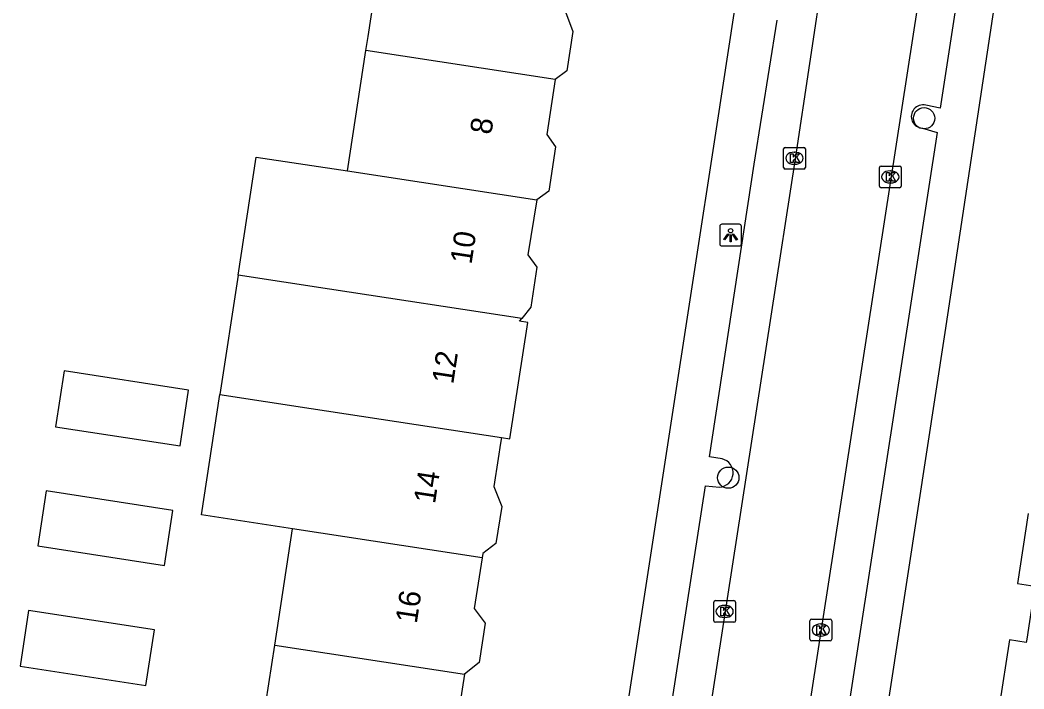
# Model space of a CAD drawing. Extents: x 161486 to 162249, y 379484 to 380829.
# Drawn here: x 161998.42 to 162044.61, y 380683.83 to 380714.6 of the extents above; entities that cross this region are included whole.
import ezdxf

# ---------------------------------------------------------------- set-up
doc = ezdxf.new("R2010")
doc.units = 0
for name, color, linetype in [('IMGEO_Boom', 7, 'Continuous'), ('IMGEO_Kolk', 7, 'Continuous'), ('IMGEO_Lichtpunt', 7, 'Continuous'), ('IMGEO_Pand', 7, 'Continuous'), ('IMGEO_Pand_nummerreeks', 7, 'Continuous'), ('IMGEO_Rijbaan_lokaal_open', 7, 'Continuous'), ('IMGEO_Voetpad_open', 7, 'Continuous')]:
    doc.layers.add(name, color=color, linetype=linetype)

msp = doc.modelspace()

# ---------------------------------------------------------------- linework, layer by layer
at = {"layer": 'IMGEO_Boom'}
for centre in [(162040.023, 380710.083), (162031.01, 380693.548)]:
    msp.add_circle(centre, 0.489, dxfattribs=at)
at = {"layer": 'IMGEO_Kolk'}
for p, q in [((162033.556, 380707.817), (162033.556, 380708.669)), ((162033.631, 380708.743), (162034.483, 380708.743)), ((162034.044, 380708.523), (162034.069, 380708.523)), ((162034.557, 380708.669), (162034.557, 380707.817)), ((162034.067, 380707.963), (162034.042, 380707.963)), ((162034.483, 380707.743), (162033.631, 380707.743)), ((162037.968, 380706.958), (162037.968, 380707.81)), ((162038.043, 380707.884), (162038.895, 380707.884)), ((162038.456, 380707.664), (162038.481, 380707.664)), ((162038.969, 380707.81), (162038.969, 380706.958)), ((162038.479, 380707.104), (162038.454, 380707.104)), ((162038.895, 380706.884), (162038.043, 380706.884)), ((162030.341, 380686.97), (162030.341, 380687.822)), ((162030.416, 380687.896), (162031.268, 380687.896)), ((162030.829, 380687.676), (162030.854, 380687.676)), ((162031.342, 380687.822), (162031.342, 380686.97)), ((162031.268, 380686.896), (162030.416, 380686.896)), ((162030.852, 380687.116), (162030.827, 380687.116)), ((162034.768, 380686.115), (162034.768, 380686.967)), ((162034.843, 380687.041), (162035.695, 380687.041)), ((162035.256, 380686.821), (162035.281, 380686.821)), ((162035.769, 380686.967), (162035.769, 380686.115)), ((162035.279, 380686.261), (162035.254, 380686.261)), ((162035.695, 380686.041), (162034.843, 380686.041))]:
    msp.add_line(p, q, dxfattribs=at)
for points in [[(162033.556, 380707.817), (162033.556, 380708.669)], [(162033.631, 380708.743), (162034.483, 380708.743)], [(162033.877, 380708.443), (162034, 380708.443), (162034, 380708.292), (162034.13, 380708.443), (162034.294, 380708.443), (162034.148, 380708.292), (162034.301, 380708.043), (162034.149, 380708.043), (162034.064, 380708.207), (162034, 380708.14), (162034, 380708.043), (162033.877, 380708.043), (162033.877, 380708.443)], [(162034.557, 380708.669), (162034.557, 380707.817)], [(162034.483, 380707.743), (162033.631, 380707.743)], [(162037.968, 380706.958), (162037.968, 380707.81)], [(162038.043, 380707.884), (162038.895, 380707.884)], [(162038.289, 380707.584), (162038.412, 380707.584), (162038.412, 380707.433), (162038.542, 380707.584), (162038.706, 380707.584), (162038.56, 380707.433), (162038.713, 380707.184), (162038.561, 380707.184), (162038.476, 380707.348), (162038.412, 380707.281), (162038.412, 380707.184), (162038.289, 380707.184), (162038.289, 380707.584)], [(162038.969, 380707.81), (162038.969, 380706.958)], [(162038.895, 380706.884), (162038.043, 380706.884)], [(162030.341, 380686.97), (162030.341, 380687.822)], [(162030.416, 380687.896), (162031.268, 380687.896)], [(162031.342, 380687.822), (162031.342, 380686.97)], [(162030.662, 380687.596), (162030.785, 380687.596), (162030.785, 380687.445), (162030.915, 380687.596), (162031.079, 380687.596), (162030.933, 380687.445), (162031.086, 380687.196), (162030.934, 380687.196), (162030.849, 380687.36), (162030.785, 380687.293), (162030.785, 380687.196), (162030.662, 380687.196), (162030.662, 380687.596)], [(162031.268, 380686.896), (162030.416, 380686.896)], [(162034.768, 380686.115), (162034.768, 380686.967)], [(162034.843, 380687.041), (162035.695, 380687.041)], [(162035.089, 380686.741), (162035.212, 380686.741), (162035.212, 380686.59), (162035.342, 380686.741), (162035.506, 380686.741), (162035.36, 380686.59), (162035.513, 380686.341), (162035.361, 380686.341), (162035.276, 380686.505), (162035.212, 380686.438), (162035.212, 380686.341), (162035.089, 380686.341), (162035.089, 380686.741)], [(162035.769, 380686.967), (162035.769, 380686.115)], [(162035.695, 380686.041), (162034.843, 380686.041)]]:
    msp.add_lwpolyline(points, dxfattribs=at)
for centre, start, end in [((162033.633, 380708.667), 91.552, 178.448), ((162033.633, 380708.667), 91.552, 178.448), ((162034.481, 380708.667), 1.552, 88.448), ((162034.481, 380708.667), 1.552, 88.448), ((162033.633, 380707.819), 181.552, 268.448), ((162033.633, 380707.819), 181.552, 268.448), ((162034.481, 380707.819), 271.552, 358.448), ((162034.481, 380707.819), 271.552, 358.448), ((162038.045, 380707.808), 91.552, 178.448), ((162038.045, 380707.808), 91.552, 178.448), ((162038.893, 380707.808), 1.552, 88.448), ((162038.893, 380707.808), 1.552, 88.448), ((162038.045, 380706.96), 181.552, 268.448), ((162038.045, 380706.96), 181.552, 268.448), ((162038.893, 380706.96), 271.552, 358.448), ((162038.893, 380706.96), 271.552, 358.448), ((162030.418, 380687.82), 91.552, 178.448), ((162030.418, 380687.82), 91.552, 178.448), ((162031.266, 380687.82), 1.552, 88.448), ((162031.266, 380687.82), 1.552, 88.448), ((162030.418, 380686.972), 181.552, 268.448), ((162030.418, 380686.972), 181.552, 268.448), ((162031.266, 380686.972), 271.552, 358.448), ((162031.266, 380686.972), 271.552, 358.448), ((162034.845, 380686.965), 91.552, 178.448), ((162034.845, 380686.965), 91.552, 178.448), ((162035.693, 380686.965), 1.552, 88.448), ((162035.693, 380686.965), 1.552, 88.448), ((162034.845, 380686.117), 181.552, 268.448), ((162034.845, 380686.117), 181.552, 268.448), ((162035.693, 380686.117), 271.552, 358.448), ((162035.693, 380686.117), 271.552, 358.448)]:
    msp.add_arc(centre, 0.0765, start, end, dxfattribs=at)
for centre, major_axis, ratio, start_param, end_param in [((162034.043, 380708.243), (-0.387, 0.002), 0.722429, 4.712389, 7.853982), ((162034.068, 380708.243), (-0.39, 0.002), 0.717154, 1.570796, 4.712389), ((162038.455, 380707.384), (-0.387, 0.002), 0.722429, 4.712389, 7.853982), ((162038.48, 380707.384), (-0.39, 0.002), 0.717154, 1.570796, 4.712389), ((162030.828, 380687.396), (-0.387, 0.002), 0.722429, 4.712389, 7.853982), ((162030.853, 380687.396), (-0.39, 0.002), 0.717154, 1.570796, 4.712389), ((162035.255, 380686.541), (-0.387, 0.002), 0.722429, 4.712389, 7.853982), ((162035.28, 380686.541), (-0.39, 0.002), 0.717154, 1.570796, 4.712389)]:
    msp.add_ellipse(centre, major_axis=major_axis, ratio=ratio, start_param=start_param, end_param=end_param, dxfattribs=at)
at = {"layer": 'IMGEO_Lichtpunt'}
for p, q in [((162031.521, 380705.203), (162030.713, 380705.203)), ((162031.521, 380705.203), (162030.713, 380705.203)), ((162030.619, 380705.108), (162030.619, 380704.301)), ((162030.619, 380705.108), (162030.619, 380704.301)), ((162031.615, 380704.301), (162031.615, 380705.108)), ((162031.615, 380704.301), (162031.615, 380705.108)), ((162030.713, 380704.207), (162031.521, 380704.207)), ((162030.713, 380704.207), (162031.521, 380704.207))]:
    msp.add_line(p, q, dxfattribs=at)
for points in [[(162030.993, 380704.772), (162031.032, 380704.744), (162030.844, 380704.482), (162030.806, 380704.509), (162030.993, 380704.772)], [(162031.095, 380704.724), (162031.142, 380704.724), (162031.142, 380704.402), (162031.095, 380704.402), (162031.095, 380704.724)], [(162031.205, 380704.744), (162031.243, 380704.771), (162031.43, 380704.509), (162031.391, 380704.481), (162031.205, 380704.744)]]:
    msp.add_lwpolyline(points, dxfattribs=at)
msp.add_circle((162031.118, 380704.906), 0.0994, dxfattribs=at)
for centre, start, end in [((162030.713, 380705.108), 90, 180), ((162030.713, 380705.108), 90, 180), ((162031.521, 380705.108), 0, 90), ((162031.521, 380705.108), 0, 90), ((162030.713, 380704.301), 180, 270), ((162030.713, 380704.301), 180, 270), ((162031.521, 380704.301), 270, 0), ((162031.521, 380704.301), 270, 360)]:
    msp.add_arc(centre, 0.0946, start, end, dxfattribs=at)
at = {"layer": 'IMGEO_Pand'}
for points in [[(162014.339, 380713.202), (162014.437, 380713.839), (162015.196, 380718.781), (162023.894, 380717.449), (162023.515, 380714.978), (162023.865, 380714.079), (162023.587, 380712.264), (162023.052, 380711.872)], [(162013.489, 380707.662), (162014.339, 380713.202)], [(162023.052, 380711.872), (162014.339, 380713.202)], [(162023.052, 380711.872), (162022.654, 380709.332), (162023.064, 380708.773), (162022.75, 380706.727), (162022.208, 380706.329)], [(162008.458, 380702.864), (162009.293, 380708.298), (162013.489, 380707.662)], [(162013.489, 380707.662), (162022.208, 380706.329)], [(162022.208, 380706.329), (162021.794, 380703.799), (162022.206, 380703.238), (162021.923, 380701.393), (162021.505, 380700.871)], [(162008.458, 380702.864), (162007.614, 380697.373)], [(162021.505, 380700.871), (162012.653, 380702.22), (162008.458, 380702.864)], [(162020.571, 380695.394), (162020.96, 380695.334), (162021.781, 380700.687), (162021.404, 380700.745), (162021.505, 380700.871)], [(162005.784, 380695.012), (162006.178, 380697.577), (162000.452, 380698.456), (162000.058, 380695.89), (162005.784, 380695.012)], [(162010.96, 380691.191), (162006.763, 380691.832), (162007.614, 380697.373)], [(162007.614, 380697.373), (162011.81, 380696.732), (162020.571, 380695.394)], [(162020.571, 380695.394), (162020.53, 380695.129), (162020.422, 380694.429), (162020.225, 380693.143), (162020.583, 380692.225), (162020.32, 380690.514), (162019.711, 380690.067), (162019.679, 380689.859)], [(162005.455, 380692.045), (161999.625, 380692.94), (161999.237, 380690.409), (162005.067, 380689.515), (162005.455, 380692.045)], [(162044.816, 380691.906), (162044.32, 380688.679), (162045.118, 380688.557), (162044.744, 380686.127)], [(162010.14, 380685.851), (162010.96, 380691.191)], [(162019.679, 380689.859), (162010.96, 380691.191)], [(162019.679, 380689.859), (162019.322, 380687.529), (162019.818, 380686.853), (162019.54, 380685.042), (162018.876, 380684.516)], [(162004.606, 380686.545), (161998.813, 380687.434), (161998.422, 380684.881), (162004.214, 380683.992), (162004.606, 380686.545)], [(162009.32, 380680.511), (162010.14, 380685.851)], [(162010.14, 380685.851), (162018.876, 380684.516)], [(162044.744, 380686.127), (162044.719, 380685.965), (162043.948, 380686.084), (162043.478, 380683.028), (162044.233, 380682.912), (162043.895, 380680.716)], [(162018.876, 380684.516), (162018.496, 380682.036), (162018.97, 380681.391), (162018.688, 380679.556), (162018.151, 380679.162)]]:
    msp.add_lwpolyline(points, dxfattribs=at)
at = {"layer": 'IMGEO_Rijbaan_lokaal_open'}
for points in [[(162030.992, 380658.688), (162042.342, 380732.122)], [(162035.405, 380717.007), (162034.086, 380708.223), (162024.239, 380644.567)]]:
    msp.add_lwpolyline(points, dxfattribs=at)
at = {"layer": 'IMGEO_Voetpad_open'}
for points in [[(162034.625, 380658.751), (162040.992, 380700.22), (162048.51, 380750), (162051.77, 380771.591)], [(162043.682, 380729.488), (162040.755, 380710.541), (162040.094, 380710.68)], [(162020.445, 380644.581), (162030.496, 380709.789), (162031.542, 380716.615), (162024.026, 380717.715), (162024.102, 380718.247)], [(162030.722, 380694.411), (162030.147, 380694.5), (162032.206, 380707.971), (162033.254, 380714.598)], [(162039.945, 380709.625), (162040.616, 380709.434), (162035.52, 380676.341), (162034.86, 380676.428)], [(162024.437, 380653.001), (162023.749, 380653.096), (162029.955, 380693.177), (162030.61, 380693.117)]]:
    msp.add_lwpolyline(points, dxfattribs=at)
for centre, radius, start, end in [((162039.967, 380710.16), 0.535, 76.2847, 267.6376), ((162030.576, 380693.772), 0.656, 272.9932, 77.1132)]:
    msp.add_arc(centre, radius, start, end, dxfattribs=at)

# ---------------------------------------------------------------- texts
at = {"layer": 'IMGEO_Pand_nummerreeks'}
for s, rotation, p in [('8', 81.3321, (162020.103, 380709.299)), ('10', 81.3321, (162019.193, 380703.335)), ('12', 81.3314, (162018.352, 380697.821)), ('14', 81.3314, (162017.514, 380692.316)), ('16', 81.3321, (162016.674, 380686.808))]:
    msp.add_text(s, height=1, rotation=rotation, dxfattribs=at).set_placement(p)

doc.saveas('drawing.dxf')
